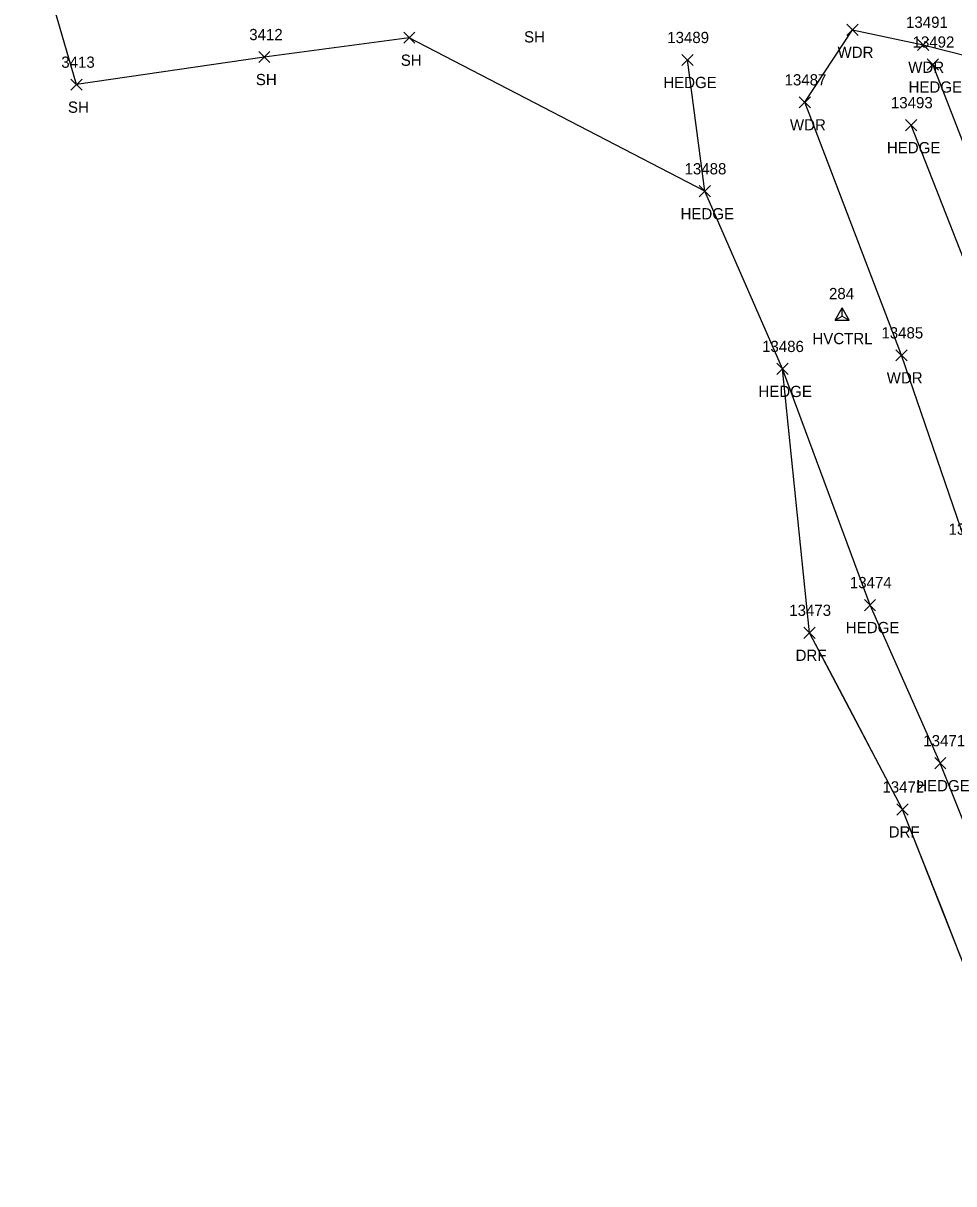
# Model space of a CAD drawing. Extents: x 1439173 to 1457902, y 641926 to 659889.
# Drawn here: x 1446906.4 to 1447071.9, y 651037.2 to 651243.6 of the extents above; entities that cross this region are included whole.
import ezdxf

# ---------------------------------------------------------------- set-up
doc = ezdxf.new("R2010")
doc.units = 0
for name, color, linetype in [('C_A', 7, 'Continuous'), ('C_I', 7, 'Continuous'), ('CPSM', 7, 'Continuous'), ('L_A', 7, 'Continuous'), ('L_I', 7, 'Continuous'), ('L_TIC', 7, 'Continuous'), ('LAHR', 7, 'Continuous'), ('LAWA', 7, 'Continuous'), ('LSOGP', 7, 'Continuous'), ('R_A', 7, 'Continuous'), ('R_I', 7, 'Continuous'), ('R_TIC', 7, 'Continuous'), ('RDF', 7, 'Continuous')]:
    doc.layers.add(name, color=color, linetype=linetype)

msp = doc.modelspace()

# ---------------------------------------------------------------- linework, layer by layer
at = {"layer": 'CPSM'}
for p, q in [((1447050.84, 651190.82), (1447052.09, 651192.98)), ((1447053.34, 651190.82), (1447052.09, 651192.98)), ((1447052.09, 651191.54), (1447052.09, 651192.98)), ((1447050.84, 651190.82), (1447052.09, 651191.54)), ((1447050.84, 651190.82), (1447053.34, 651190.82)), ((1447052.09, 651191.54), (1447052.09, 651191.54)), ((1447052.09, 651191.54), (1447053.34, 651190.82))]:
    msp.add_line(p, q, dxfattribs=at)
at = {"layer": 'L_TIC'}
for points in [[(1446974.1, 651240.04), (1446976.1, 651242.04)], [(1446976.1, 651240.04), (1446974.1, 651242.04)], [(1447052.89, 651241.45), (1447054.89, 651243.45)], [(1447054.89, 651241.45), (1447052.89, 651243.45)], [(1447065.46, 651238.79), (1447067.46, 651240.79)], [(1447067.46, 651238.79), (1447065.46, 651240.79)], [(1446948.31, 651236.6), (1446950.31, 651238.6)], [(1446950.31, 651236.6), (1446948.31, 651238.6)], [(1447023.56, 651236.08), (1447025.56, 651238.08)], [(1447025.56, 651236.08), (1447023.56, 651238.08)], [(1447067.18, 651235.27), (1447069.18, 651237.27)], [(1447069.18, 651235.27), (1447067.18, 651237.27)], [(1446914.89, 651231.69), (1446916.89, 651233.69)], [(1446916.89, 651231.69), (1446914.89, 651233.69)], [(1447044.42, 651228.55), (1447046.42, 651230.55)], [(1447046.42, 651228.55), (1447044.42, 651230.55)], [(1447063.33, 651224.48), (1447065.33, 651226.48)], [(1447065.33, 651224.48), (1447063.33, 651226.48)], [(1447026.63, 651212.73), (1447028.63, 651214.73)], [(1447028.63, 651212.73), (1447026.63, 651214.73)], [(1447061.64, 651183.56), (1447063.64, 651185.56)], [(1447063.64, 651183.56), (1447061.64, 651185.56)], [(1447040.48, 651181.14), (1447042.48, 651183.14)], [(1447042.48, 651181.14), (1447040.48, 651183.14)], [(1447056.03, 651139.15), (1447058.03, 651141.15)], [(1447058.03, 651139.15), (1447056.03, 651141.15)], [(1447068.53, 651111.03), (1447070.53, 651113.03)], [(1447070.53, 651111.03), (1447068.53, 651113.03)]]:
    msp.add_lwpolyline(points, dxfattribs=at)
at = {"layer": 'LAHR'}
for points in [[(1447089.74, 651053.78), (1447085.02, 651073.19), (1447069.53, 651112.03), (1447057.03, 651140.15), (1447041.48, 651182.14), (1447027.63, 651213.73), (1447024.56, 651237.08)], [(1447134.61, 651059.96), (1447118.35, 651102.58), (1447107.2, 651133.27), (1447098.08, 651158.64), (1447086.83, 651188.44), (1447068.18, 651236.27)], [(1447121.7, 651074.29), (1447114.58, 651095.79), (1447099.52, 651133.05), (1447092.78, 651153.31), (1447081.13, 651182.77), (1447064.33, 651225.48)]]:
    msp.add_lwpolyline(points, dxfattribs=at)
at = {"layer": 'LAWA'}
msp.add_lwpolyline([(1447107.73, 651238.43), (1447117.09, 651214.96), (1447137.95, 651170.05), (1447163.32, 651118.9), (1447164.58, 651104.83), (1447154.82, 651103.82), (1447141.33, 651109.55), (1447129.98, 651107.6), (1447135.67, 651084.95), (1447141.91, 651051.56), (1447120.03, 651045.75), (1447111.59, 651067.42), (1447102.07, 651087.55), (1447087.47, 651117.61), (1447074.58, 651149.65), (1447062.64, 651184.56), (1447045.42, 651229.55), (1447053.89, 651242.45), (1447066.46, 651239.79), (1447087.03, 651234.54)], dxfattribs=at)
at = {"layer": 'LSOGP'}
msp.add_lwpolyline([(1447073.24, 651077.36), (1447069.77, 651086.18), (1447066.3, 651094.99), (1447062.82, 651103.81), (1447058.68, 651111.66), (1447054.54, 651119.52), (1447050.39, 651127.37), (1447046.25, 651135.23), (1447041.48, 651182.15), (1447027.63, 651213.73), (1446975.09, 651241.04), (1446949.3, 651237.6), (1446915.89, 651232.69), (1446906.42, 651265.34)], dxfattribs=at)
at = {"layer": 'R_TIC'}
for points in [[(1447045.25, 651134.22), (1447047.25, 651136.22)], [(1447047.25, 651134.22), (1447045.25, 651136.22)], [(1447061.82, 651102.81), (1447063.82, 651104.81)], [(1447063.82, 651102.81), (1447061.82, 651104.81)]]:
    msp.add_lwpolyline(points, dxfattribs=at)
at = {"layer": 'RDF'}
msp.add_lwpolyline([(1447198.33, 651063.96), (1447196.72, 651062.2), (1447195.19, 651061.35), (1447193.22, 651060.14), (1447182.08, 651056.72), (1447167.47, 651052.73), (1447141.74, 651047.06), (1447125.04, 651037.24), (1447101.43, 651037.56), (1447088.53, 651042.46), (1447082.48, 651052.04), (1447076.72, 651068.54), (1447062.82, 651103.81), (1447046.25, 651135.22)], dxfattribs=at)

# ---------------------------------------------------------------- texts
at = {"layer": 'C_A'}
msp.add_text('HVCTRL', height=2, dxfattribs=at).set_placement((1447046.78, 651186.54))
at = {"layer": 'C_I'}
msp.add_text('284', height=2, dxfattribs=at).set_placement((1447049.73, 651194.54))
at = {"layer": 'L_A'}
for s, p in [('SH', (1446995.5, 651240.19)), ('SH', (1446973.58, 651236.04)), ('WDR', (1447051.25, 651237.45)), ('WDR', (1447063.82, 651234.79)), ('SH', (1446947.8, 651232.6)), ('HEDGE', (1447020.26, 651232.08)), ('HEDGE', (1447063.88, 651231.27)), ('SH', (1446914.38, 651227.69)), ('WDR', (1447042.78, 651224.55)), ('HEDGE', (1447060.03, 651220.48)), ('HEDGE', (1447023.33, 651208.73)), ('WDR', (1447060, 651179.56)), ('HEDGE', (1447037.18, 651177.14)), ('HEDGE', (1447052.73, 651135.15)), ('HEDGE', (1447065.24, 651107.03))]:
    msp.add_text(s, height=2, dxfattribs=at).set_placement(p)
at = {"layer": 'L_I'}
for s, p in [('13491', (1447063.43, 651242.79)), ('3412', (1446946.62, 651240.6)), ('13489', (1447020.96, 651240.08)), ('13492', (1447064.59, 651239.27)), ('3413', (1446913.2, 651235.69)), ('13487', (1447041.83, 651232.55)), ('13493', (1447060.74, 651228.48)), ('13488', (1447024.04, 651216.73)), ('13485', (1447059.05, 651187.56)), ('13486', (1447037.83, 651185.14)), ('13484', (1447070.99, 651152.65)), ('13474', (1447053.44, 651143.15)), ('13471', (1447066.51, 651115.03))]:
    msp.add_text(s, height=2, dxfattribs=at).set_placement(p)
at = {"layer": 'R_A'}
for p in [(1447043.79, 651130.22), (1447060.35, 651098.81)]:
    msp.add_text('DRF', height=2, dxfattribs=at).set_placement(p)
at = {"layer": 'R_I'}
for s, p in [('13473', (1447042.66, 651138.22)), ('13472', (1447059.23, 651106.81))]:
    msp.add_text(s, height=2, dxfattribs=at).set_placement(p)

doc.saveas('drawing.dxf')
